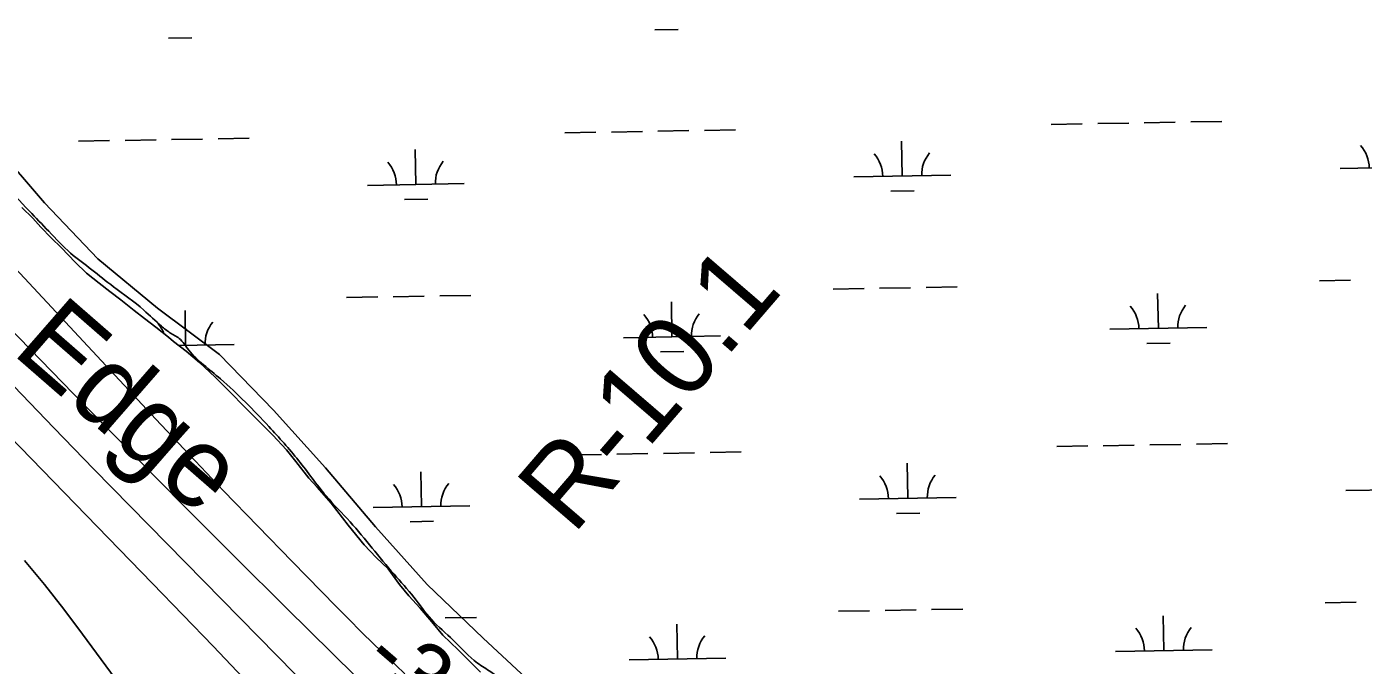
# Model space of a CAD drawing. Extents: x 3892998 to 3931244, y 278583 to 304547.
# Drawn here: x 3915934 to 3917313, y 287475 to 288135 of the extents above; entities that cross this region are included whole.
import ezdxf

# ---------------------------------------------------------------- set-up
doc = ezdxf.new("R2010")
doc.units = 0
for name, color, linetype in [('V-RIVR-EDGE', 7, 'Continuous'), ('V-RIVR-IDEN', 7, 'Continuous'), ('V-RIVR-RANG', 7, 'Continuous'), ('V-RIVR-RANG-IDEN', 7, 'Continuous'), ('V-RRAP-FSHR', 7, 'Continuous'), ('V-TOPO-DPTH', 7, 'Continuous'), ('V-TOPO-MINR', 7, 'Continuous'), ('V-WETL-SWMP', 7, 'Continuous')]:
    doc.layers.add(name, color=color, linetype=linetype)

msp = doc.modelspace()

# ---------------------------------------------------------------- linework, layer by layer
at = {"layer": 'V-RIVR-EDGE'}
msp.add_spline([(3915002.1, 289021.4), (3915020.9, 289001.5), (3915041.4, 288978.5), (3915052.8, 288964.5), (3915058.3, 288951.3), (3915062.2, 288949.9), (3915071.6, 288943.6), (3915080.9, 288931), (3915090.3, 288916), (3915107, 288899.3), (3915129.5, 288878.3), (3915150, 288854.6), (3915167, 288835.4), (3915186.8, 288811.7), (3915202.8, 288792.2), (3915223.6, 288766.7), (3915253.4, 288734.6), (3915287.1, 288699), (3915305.2, 288680.9), (3915326, 288653), (3915344, 288633.4), (3915370.4, 288601.7), (3915388.5, 288579), (3915420.7, 288537.5), (3915446.1, 288505.1), (3915448.8, 288498.5), (3915452.3, 288494.3), (3915459.3, 288491.1), (3915466.6, 288486.2), (3915470.4, 288480.7), (3915474.2, 288472.3), (3915486, 288461.8), (3915505.8, 288441.9), (3915515.9, 288429.4), (3915538.1, 288400.1), (3915557.2, 288378.8), (3915582.5, 288350.9), (3915599.5, 288327.9), (3915607.8, 288318.1), (3915616.5, 288309.7), (3915655.4, 288264.4), (3915681.1, 288234), (3915706.4, 288207.9), (3915723.1, 288191.5), (3915762.7, 288146.5), (3915792.5, 288113.7), (3915814, 288086.5), (3915829.6, 288066.6), (3915879.3, 288011.5), (3915909.8, 287974.5), (3915936.9, 287944.5), (3915957, 287923.5), (3915979.6, 287900.9), (3916001.5, 287883.8), (3916023.7, 287866.3), (3916055, 287842.2), (3916073.4, 287825.4), (3916082.1, 287818.8), (3916091.5, 287812.9), (3916101.5, 287800.7), (3916116.8, 287785.6), (3916134.2, 287771), (3916184.2, 287721.8), (3916214.7, 287686.9), (3916243.2, 287650.3), (3916267.9, 287623.4), (3916313.3, 287569.3), (3916333.8, 287545.6), (3916351.8, 287522.6), (3916374.4, 287501.3), (3916399.4, 287477.6), (3916413.3, 287468.5), (3916465.4, 287419.3), (3916496.3, 287392.4), (3916518.2, 287369), (3916545.3, 287342.5), (3916560.2, 287329.9), (3916578.3, 287314.2), (3916604, 287288.1), (3916635.2, 287261.5), (3916658.2, 287240.9), (3916685.6, 287218.2), (3916724.5, 287184.4), (3916761.7, 287149.8), (3916791.5, 287121.2), (3916816.2, 287097.8), (3916877.3, 287037.8), (3916906.5, 287009.2), (3916935.7, 286980.9), (3916952.7, 286961.7), (3916985.7, 286928.6), (3917025.3, 286892.3), (3917061.4, 286857.7), (3917087.1, 286837.8), (3917117, 286815.5), (3917134, 286801.5), (3917163.5, 286776.7), (3917192.7, 286749.8), (3917213.9, 286727.5), (3917228.8, 286710.4), (3917247.2, 286692.2), (3917264.6, 286676.2), (3917277.4, 286662.9), (3917288.9, 286650), (3917306.2, 286631.2), (3917342.3, 286599.8), (3917372.9, 286573.2)], degree=3, dxfattribs=at)
at = {"layer": 'V-RRAP-FSHR'}
msp.add_lwpolyline([(3915900.3, 288013.3), (3915952.7, 287952.9), (3916007.8, 287895.1), (3916069.3, 287844.2), (3916133.3, 287796.2), (3916188.9, 287738.7), (3916242.6, 287679.4), (3916294.2, 287618.3), (3916347.6, 287558.8), (3916405.3, 287503.4), (3916464, 287448.7)], dxfattribs=at)
at = {"layer": 'V-TOPO-DPTH'}
for points in [[(3915791.9, 287951.9), (3915993.7, 287744.4), (3916045.4, 287691.5), (3916097.4, 287638.8), (3916149.8, 287586.5), (3916202.3, 287534.4), (3916273.3, 287464.6)], [(3916157.7, 287462.3), (3916126.7, 287495), (3916095.5, 287527.5), (3916064.2, 287559.9), (3915836.3, 287794.3)], [(3915836.3, 287794.3), (3916064.2, 287559.9), (3916095.5, 287527.5), (3916126.7, 287495), (3916157.7, 287462.3)], [(3916030.3, 287455.2), (3916011.2, 287481.3), (3915992, 287507.4), (3915972.6, 287533.2), (3915952.5, 287558.6), (3915932.1, 287583.7)], [(3916030.3, 287455.2), (3916011.2, 287481.3), (3915992, 287507.4), (3915972.6, 287533.2), (3915952.5, 287558.6), (3915932.1, 287583.7)]]:
    msp.add_lwpolyline(points, dxfattribs=at)
at = {"layer": 'V-TOPO-MINR'}
for points in [[(3916324.4, 287466.6), (3916305.8, 287484.4), (3916292.6, 287497.1), (3916279.5, 287509.9), (3916266.5, 287522.9), (3916253.6, 287535.9), (3916208, 287582.4), (3916172.6, 287618.9), (3916137.3, 287655.5), (3916102.3, 287692.5), (3916067.5, 287729.6), (3915782.2, 288035.9)], [(3916273.3, 287464.6), (3916202.3, 287534.4), (3916149.8, 287586.5), (3916097.4, 287638.8), (3916045.4, 287691.5), (3915993.7, 287744.4), (3915791.9, 287951.9)], [(3916157.7, 287462.3), (3916126.7, 287495), (3916095.5, 287527.5), (3916064.2, 287559.9), (3915836.3, 287794.3)], [(3916267.8, 287408.8), (3916003.6, 287677.8), (3915962.1, 287720.6), (3915920.9, 287763.7)], [(3916030.3, 287455.2), (3916011.2, 287481.3), (3915992, 287507.4), (3915972.6, 287533.2), (3915952.5, 287558.6), (3915932.1, 287583.7)]]:
    msp.add_lwpolyline(points, dxfattribs=at)
at = {"layer": 'V-WETL-SWMP'}
for p, q in [((3916582.5, 288131.5), (3916606.5, 288131.9)), ((3916080.7, 288122.8), (3916104.7, 288123.2)), ((3916991.4, 288033.9), (3917023.4, 288034.5)), ((3917039.4, 288034.7), (3917071.3, 288035.3)), ((3917087.3, 288035.6), (3917119.3, 288036.1)), ((3917135.3, 288036.4), (3917167.3, 288036.9)), ((3915987.7, 288016.5), (3916019.7, 288017.1)), ((3916035.7, 288017.4), (3916067.7, 288017.9)), ((3916083.7, 288018.2), (3916115.7, 288018.7)), ((3916131.7, 288019), (3916163.7, 288019.6)), ((3916489.5, 288025.2), (3916521.5, 288025.8)), ((3916537.5, 288026), (3916569.5, 288026.6)), ((3916585.5, 288026.9), (3916617.5, 288027.4)), ((3916633.5, 288027.7), (3916665.5, 288028.3)), ((3916837.7, 287980.5), (3916837, 288016.5)), ((3916335.8, 287971.8), (3916335.2, 288007.8)), ((3917289.5, 287988.3), (3917389.5, 287990)), ((3916787.7, 287979.6), (3916887.7, 287981.4)), ((3916285.8, 287970.9), (3916385.8, 287972.7)), ((3916825.9, 287964.9), (3916849.9, 287965.3)), ((3915940.7, 287936.9), (3915929.4, 287948.1)), ((3916324.1, 287956.2), (3916348.1, 287956.6)), ((3915948.9, 287927.8), (3915940.7, 287936.9)), ((3915959.5, 287916.8), (3915948.9, 287927.8)), ((3915970, 287906.4), (3915959.5, 287916.8)), ((3915984.3, 287891.6), (3915970, 287906.4)), ((3915996.1, 287880.2), (3915984.3, 287891.6)), ((3916008.9, 287869.8), (3915996.1, 287880.2)), ((3916019.9, 287861.2), (3916008.9, 287869.8)), ((3916766.3, 287863.8), (3916798.3, 287864.4)), ((3916814.3, 287864.6), (3916846.3, 287865.2)), ((3916862.3, 287865.5), (3916894.3, 287866)), ((3917268.1, 287872.5), (3917300.1, 287873)), ((3916031.4, 287852.7), (3916019.9, 287861.2)), ((3916045.3, 287841.7), (3916031.4, 287852.7)), ((3916264.4, 287855.1), (3916296.4, 287855.7)), ((3916312.4, 287855.9), (3916344.4, 287856.5)), ((3916360.4, 287856.8), (3916392.4, 287857.3)), ((3916600, 287814.5), (3916599.4, 287850.5)), ((3917101.9, 287823.2), (3917101.2, 287859.2)), ((3916055.9, 287833.3), (3916045.3, 287841.7)), ((3916098.2, 287805.8), (3916097.6, 287841.8)), ((3916067.5, 287824.4), (3916055.9, 287833.3)), ((3916080.5, 287814.2), (3916067.5, 287824.4)), ((3917051.9, 287822.3), (3917151.9, 287824)), ((3916085.8, 287809.7), (3916080.5, 287814.2)), ((3916098.8, 287799.7), (3916085.8, 287809.7)), ((3916550, 287813.6), (3916650, 287815.4)), ((3916091, 287805.7), (3916148.2, 287806.7)), ((3916112.4, 287788.1), (3916098.8, 287799.7)), ((3916588.3, 287798.9), (3916612.3, 287799.3)), ((3917090.1, 287807.5), (3917114.1, 287808)), ((3916109.5, 287790.6), (3916110.5, 287790.6)), ((3916128.7, 287772.7), (3916112.4, 287788.1)), ((3916145.3, 287756.2), (3916128.7, 287772.7)), ((3916158, 287743.1), (3916145.3, 287756.2)), ((3916172.4, 287728.7), (3916158, 287743.1)), ((3916188.1, 287713), (3916172.4, 287728.7)), ((3916202.3, 287697.8), (3916188.1, 287713)), ((3916997.1, 287701.3), (3917029.1, 287701.8)), ((3917045.1, 287702.1), (3917077.1, 287702.7)), ((3917093.1, 287702.9), (3917125.1, 287703.5)), ((3917141.1, 287703.8), (3917173.1, 287704.3)), ((3916211.8, 287685.9), (3916202.3, 287697.8)), ((3916225.5, 287668.6), (3916211.8, 287685.9)), ((3916495.3, 287692.6), (3916527.3, 287693.1)), ((3916543.3, 287693.4), (3916575.3, 287694)), ((3916591.3, 287694.2), (3916623.3, 287694.8)), ((3916639.3, 287695.1), (3916671.3, 287695.6)), ((3916341.6, 287639.2), (3916341, 287675.2)), ((3916843.4, 287647.9), (3916842.8, 287683.9)), ((3916233.8, 287659.3), (3916225.5, 287668.6)), ((3916248.5, 287642.8), (3916233.8, 287659.3)), ((3917295.3, 287655.7), (3917395.3, 287657.4)), ((3916793.4, 287647), (3916893.4, 287648.7)), ((3916266.1, 287620), (3916248.5, 287642.8)), ((3916291.6, 287638.3), (3916391.6, 287640)), ((3916831.7, 287632.2), (3916855.7, 287632.6)), ((3916282.6, 287599.7), (3916266.1, 287620)), ((3916329.9, 287623.5), (3916353.9, 287624)), ((3916295, 287586.8), (3916282.6, 287599.7)), ((3916307.2, 287574.8), (3916295, 287586.8)), ((3916319, 287558.7), (3916307.2, 287574.8)), ((3916328.4, 287546.9), (3916319, 287558.7)), ((3916340.2, 287534.5), (3916328.4, 287546.9)), ((3916352.2, 287520.1), (3916340.2, 287534.5)), ((3916820, 287532), (3916852, 287532.6)), ((3916868, 287532.8), (3916900, 287533.4)), ((3917273.9, 287539.9), (3917305.9, 287540.4)), ((3916349.1, 287523.9), (3916350.2, 287523.9)), ((3916363.8, 287506.6), (3916352.2, 287520.1)), ((3916366.2, 287524.2), (3916398.2, 287524.7)), ((3916772, 287531.2), (3916804, 287531.7)), ((3917107.6, 287490.5), (3917107, 287526.5)), ((3916379.4, 287491.4), (3916363.8, 287506.6)), ((3916605.8, 287481.9), (3916605.2, 287517.9)), ((3916392, 287478.9), (3916379.4, 287491.4)), ((3917057.6, 287489.7), (3917157.6, 287491.4)), ((3916402.4, 287468.2), (3916392, 287478.9)), ((3916555.8, 287481), (3916655.8, 287482.7))]:
    msp.add_line(p, q, dxfattribs=at)
for centre, start, end in [((3916782.4, 287980), 0.2199, 41.7635), ((3916892.9, 287981.9), 140.2199, 181.7635), ((3917284.3, 287988.7), 0.2199, 41.7635), ((3916280.6, 287971.3), 0.2199, 41.7635), ((3916391.1, 287973.2), 140.2199, 181.7635), ((3916544.8, 287814), 0.2199, 41.7635), ((3916655.3, 287815.9), 140.2199, 181.7635), ((3917046.6, 287822.7), 0.2199, 41.7635), ((3917157.1, 287824.6), 140.2199, 181.7635), ((3916043, 287805.3), 20.8236, 41.7635), ((3916153.4, 287807.2), 140.2199, 181.7635), ((3916788.2, 287647.4), 0.2199, 41.7635), ((3916898.7, 287649.3), 140.2199, 181.7635), ((3916286.4, 287638.7), 0.2199, 41.7635), ((3916396.8, 287640.6), 140.2199, 181.7635), ((3916661, 287483.3), 140.2199, 181.7635), ((3917052.4, 287490.1), 0.2199, 41.7635), ((3917162.9, 287492), 140.2199, 181.7635), ((3916550.6, 287481.4), 0.2199, 41.7635)]:
    msp.add_arc(centre, 35.2, start, end, dxfattribs=at)

# ---------------------------------------------------------------- texts
at = {"layer": 'V-RIVR-IDEN'}
msp.add_text('Edge', height=83, rotation=318.9184, dxfattribs=at).set_placement((3915917.7, 287798.1))
at = {"layer": 'V-RIVR-RANG'}
msp.add_text('-3', height=67, rotation=319.1583, dxfattribs=at).set_placement((3916277.8, 287476.3))
at = {"layer": 'V-RIVR-RANG-IDEN'}
msp.add_text('R-10.1', height=83, rotation=49.2932, dxfattribs=at).set_placement((3916498.1, 287609.1))

doc.saveas('drawing.dxf')
